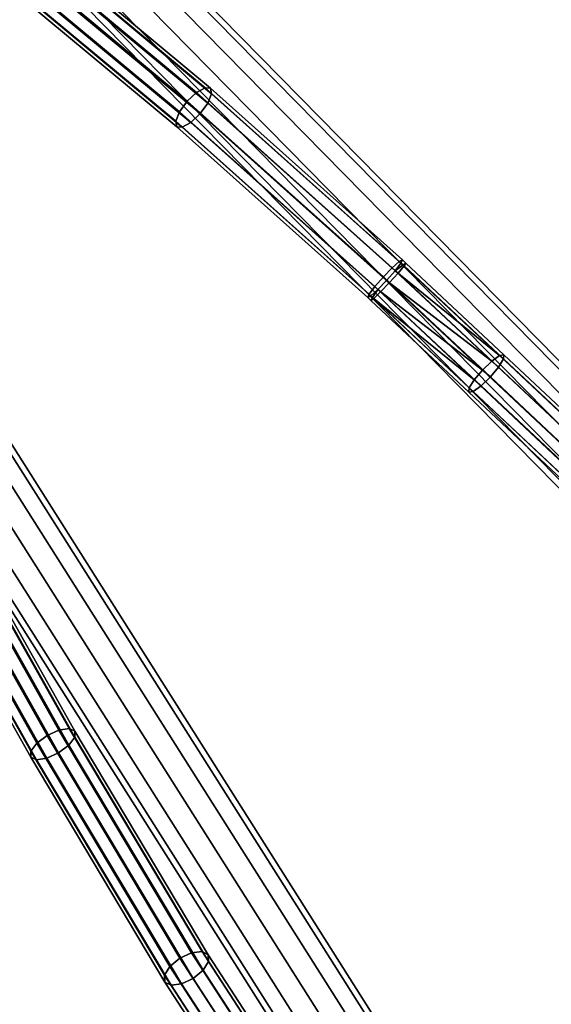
# Model space of a CAD drawing. Extents: x -43.1 to 43.1, y -41.3 to 41.3.
# Tile 331 of 656: x 7.5 to 10.7, y -14.8 to -8.8. Entities that reach past the tile are written whole.
import ezdxf

# ---------------------------------------------------------------- set-up
doc = ezdxf.new("R2010")
doc.units = 0
doc.layers.add('CABLE.1', color=18, linetype='CONTINUOUS')
doc.layers.add('METAL_BASE', color=254, linetype='CONTINUOUS')

msp = doc.modelspace()

# ---------------------------------------------------------------- linework, layer by layer
at = {"layer": 'CABLE.1'}
for points in [[(7.6283, -8.4502, 40.9529), (7.5685, -8.5008, 40.9346), (8.5288, -9.3021, 40.2174), (8.5851, -9.2486, 40.2381)], [(7.6907, -8.4299, 40.9999), (7.6283, -8.4502, 40.9529), (8.5851, -9.2486, 40.2381), (8.637, -9.2195, 40.2929)], [(7.7389, -8.4454, 41.0629), (7.6907, -8.4299, 40.9999), (8.637, -9.2195, 40.2929), (8.6704, -9.2225, 40.3671)], [(7.7602, -8.4925, 41.1252), (7.7389, -8.4454, 41.0629), (8.6704, -9.2225, 40.3671), (8.6764, -9.2568, 40.4409)], [(7.5685, -8.5008, 40.9346), (7.5274, -8.5683, 40.9499), (8.4829, -9.3656, 40.2363), (8.5288, -9.3021, 40.2174)], [(7.7487, -8.5587, 41.17), (7.7602, -8.4925, 41.1252), (8.6764, -9.2568, 40.4409), (8.6534, -9.3133, 40.4943)], [(7.5274, -8.5683, 40.9499), (7.5159, -8.6344, 40.9946), (8.46, -9.422, 40.2897), (8.4829, -9.3656, 40.2363)], [(7.7076, -8.6261, 41.1853), (7.7487, -8.5587, 41.17), (8.6534, -9.3133, 40.4943), (8.6076, -9.3767, 40.5132)], [(7.5159, -8.6344, 40.9946), (7.5372, -8.6815, 41.0569), (8.466, -9.4564, 40.3634), (8.46, -9.422, 40.2897)], [(7.6478, -8.6767, 41.167), (7.7076, -8.6261, 41.1853), (8.6076, -9.3767, 40.5132), (8.5512, -9.4302, 40.4925)], [(7.5372, -8.6815, 41.0569), (7.5855, -8.697, 41.12), (8.4994, -9.4594, 40.4376), (8.466, -9.4564, 40.3634)], [(7.5855, -8.697, 41.12), (7.6478, -8.6767, 41.167), (8.5512, -9.4302, 40.4925), (8.4994, -9.4594, 40.4376)], [(8.637, -9.2195, 40.2929), (8.5851, -9.2486, 40.2381), (9.7702, -10.3096, 39.9453), (9.8121, -10.2715, 40.0025)], [(8.6704, -9.2225, 40.3671), (8.637, -9.2195, 40.2929), (9.8121, -10.2715, 40.0025), (9.8309, -10.2615, 40.0803)], [(8.6764, -9.2568, 40.4409), (8.6704, -9.2225, 40.3671), (9.8309, -10.2615, 40.0803), (9.8216, -10.2821, 40.1578)], [(8.5851, -9.2486, 40.2381), (8.5288, -9.3021, 40.2174), (9.7165, -10.3655, 39.9239), (9.7702, -10.3096, 39.9453)], [(8.6534, -9.3133, 40.4943), (8.6764, -9.2568, 40.4409), (9.8216, -10.2821, 40.1578), (9.7868, -10.3279, 40.2143)], [(8.5288, -9.3021, 40.2174), (8.4829, -9.3656, 40.2363), (9.6653, -10.4242, 39.9441), (9.7165, -10.3655, 39.9239)], [(8.6076, -9.3767, 40.5132), (8.6534, -9.3133, 40.4943), (9.7868, -10.3279, 40.2143), (9.7356, -10.3866, 40.2345)], [(8.4829, -9.3656, 40.2363), (8.46, -9.422, 40.2897), (9.6305, -10.47, 40.0005), (9.6653, -10.4242, 39.9441)], [(8.5512, -9.4302, 40.4925), (8.6076, -9.3767, 40.5132), (9.7356, -10.3866, 40.2345), (9.6819, -10.4424, 40.2131)], [(8.46, -9.422, 40.2897), (8.466, -9.4564, 40.3634), (9.6212, -10.4906, 40.078), (9.6305, -10.47, 40.0005)], [(8.466, -9.4564, 40.3634), (8.4994, -9.4594, 40.4376), (9.64, -10.4805, 40.1558), (9.6212, -10.4906, 40.078)], [(8.4994, -9.4594, 40.4376), (8.5512, -9.4302, 40.4925), (9.6819, -10.4424, 40.2131), (9.64, -10.4805, 40.1558)], [(9.7702, -10.3096, 39.9453), (9.7165, -10.3655, 39.9239), (9.7531, -10.3995, 39.9239), (9.8051, -10.3421, 39.9453)], [(9.8121, -10.2715, 40.0025), (9.7702, -10.3096, 39.9453), (9.8051, -10.3421, 39.9453), (9.8413, -10.2988, 40.0026)], [(9.7868, -10.3279, 40.2143), (9.8216, -10.2821, 40.1578), (9.8343, -10.2939, 40.1579)], [(9.7868, -10.3279, 40.2143), (9.8343, -10.2939, 40.1579), (10.4194, -10.8412, 40.2454)], [(9.8413, -10.2988, 40.0026), (9.8051, -10.3421, 39.9453), (10.4133, -10.911, 40.0362), (10.4433, -10.8619, 40.0926)], [(9.8309, -10.2615, 40.0803), (9.8121, -10.2715, 40.0025), (9.8413, -10.2988, 40.0026), (9.852, -10.2811, 40.0804)], [(9.8216, -10.2821, 40.1578), (9.8309, -10.2615, 40.0803), (9.852, -10.2811, 40.0804), (9.8343, -10.2939, 40.1579)], [(9.8343, -10.2939, 40.1579), (9.852, -10.2811, 40.0804), (10.4455, -10.8363, 40.1692), (10.4194, -10.8412, 40.2454)], [(9.852, -10.2811, 40.0804), (9.8413, -10.2988, 40.0026), (10.4433, -10.8619, 40.0926), (10.4455, -10.8363, 40.1692)], [(9.7165, -10.3655, 39.9239), (9.6653, -10.4242, 39.9441), (9.6991, -10.4557, 39.9441), (9.7531, -10.3995, 39.9239)], [(9.7356, -10.3866, 40.2345), (9.7868, -10.3279, 40.2143), (10.3718, -10.8751, 40.3009)], [(9.8051, -10.3421, 39.9453), (9.7531, -10.3995, 39.9239), (10.3635, -10.9705, 40.0152), (10.4133, -10.911, 40.0362)], [(10.4194, -10.8412, 40.2454), (10.3718, -10.8751, 40.3009), (9.7868, -10.3279, 40.2143)], [(9.6653, -10.4242, 39.9441), (9.6305, -10.47, 40.0005), (9.6578, -10.4954, 40.0005), (9.6991, -10.4557, 39.9441)], [(9.6819, -10.4424, 40.2131), (9.7356, -10.3866, 40.2345), (10.3156, -10.9291, 40.3207)], [(9.7531, -10.3995, 39.9239), (9.6991, -10.4557, 39.9441), (10.3072, -11.0245, 40.035), (10.3635, -10.9705, 40.0152)], [(10.3718, -10.8751, 40.3009), (10.3156, -10.9291, 40.3207), (9.7356, -10.3866, 40.2345)], [(9.6305, -10.47, 40.0005), (9.6212, -10.4906, 40.078), (9.6401, -10.5082, 40.0779), (9.6578, -10.4954, 40.0005)], [(9.6212, -10.4906, 40.078), (9.64, -10.4805, 40.1558), (9.6508, -10.4906, 40.1558), (9.6401, -10.5082, 40.0779)], [(9.6819, -10.4424, 40.2131), (9.6508, -10.4906, 40.1558), (9.64, -10.4805, 40.1558)], [(9.6401, -10.5082, 40.0779), (9.6508, -10.4906, 40.1558), (10.2357, -11.0377, 40.2433), (10.2335, -11.0633, 40.1667)], [(9.6508, -10.4906, 40.1558), (9.6819, -10.4424, 40.2131), (10.2658, -10.9886, 40.2996)], [(10.2658, -10.9886, 40.2996), (10.2357, -11.0377, 40.2433), (9.6508, -10.4906, 40.1558)], [(9.6991, -10.4557, 39.9441), (9.6578, -10.4954, 40.0005), (10.2597, -11.0584, 40.0905), (10.3072, -11.0245, 40.035)], [(10.3156, -10.9291, 40.3207), (10.2658, -10.9886, 40.2996), (9.6819, -10.4424, 40.2131)], [(9.6578, -10.4954, 40.0005), (9.6401, -10.5082, 40.0779), (10.2335, -11.0633, 40.1667), (10.2597, -11.0584, 40.0905)], [(10.3718, -10.8751, 40.3009), (10.4194, -10.8412, 40.2454), (11.0057, -11.3923, 40.494), (10.9509, -11.4194, 40.5464)], [(10.4194, -10.8412, 40.2454), (10.4455, -10.8363, 40.1692), (11.0417, -11.3967, 40.422), (11.0057, -11.3923, 40.494)], [(10.4455, -10.8363, 40.1692), (10.4433, -10.8619, 40.0926), (11.0494, -11.4315, 40.3496), (11.0417, -11.3967, 40.422)], [(10.3156, -10.9291, 40.3207), (10.3718, -10.8751, 40.3009), (10.9509, -11.4194, 40.5464), (10.892, -11.4709, 40.5652)], [(10.4433, -10.8619, 40.0926), (10.4133, -10.911, 40.0362), (11.0265, -11.4874, 40.2963), (11.0494, -11.4315, 40.3496)], [(10.2658, -10.9886, 40.2996), (10.3156, -10.9291, 40.3207), (10.892, -11.4709, 40.5652), (10.8448, -11.5328, 40.5452)], [(10.4133, -10.911, 40.0362), (10.3635, -10.9705, 40.0152), (10.9793, -11.5494, 40.2763), (11.0265, -11.4874, 40.2963)], [(10.2357, -11.0377, 40.2433), (10.2658, -10.9886, 40.2996), (10.8448, -11.5328, 40.5452), (10.8219, -11.5887, 40.4919)], [(10.3072, -11.0245, 40.035), (10.2597, -11.0584, 40.0905), (10.8656, -11.628, 40.3475), (10.9204, -11.6008, 40.2951)], [(10.3635, -10.9705, 40.0152), (10.3072, -11.0245, 40.035), (10.9204, -11.6008, 40.2951), (10.9793, -11.5494, 40.2763)], [(10.2335, -11.0633, 40.1667), (10.2357, -11.0377, 40.2433), (10.8219, -11.5887, 40.4919), (10.8296, -11.6235, 40.4195)], [(10.2597, -11.0584, 40.0905), (10.2335, -11.0633, 40.1667), (10.8296, -11.6235, 40.4195), (10.8656, -11.628, 40.3475)], [(6.7797, -11.3803, 36.1889), (6.7091, -11.4145, 36.1711), (7.6816, -13.1426, 35.4736), (7.753, -13.11, 35.4908)], [(6.8376, -11.3637, 36.2424), (6.7797, -11.3803, 36.1889), (7.753, -13.11, 35.4908), (7.8146, -13.1, 35.5416)], [(6.8673, -11.3692, 36.3172), (6.8376, -11.3637, 36.2424), (7.8146, -13.1, 35.5416), (7.8499, -13.1154, 35.6124)], [(6.8608, -11.3953, 36.3933), (6.8673, -11.3692, 36.3172), (7.8499, -13.1154, 35.6124), (7.8494, -13.1521, 35.6842)], [(6.7091, -11.4145, 36.1711), (6.6448, -11.4572, 36.1937), (7.6195, -13.1892, 35.4947), (7.6816, -13.1426, 35.4736)], [(6.7556, -11.4777, 36.4728), (6.8199, -11.435, 36.4502), (7.8133, -13.2001, 35.7378), (7.7512, -13.2467, 35.7588)], [(6.8199, -11.435, 36.4502), (6.8608, -11.3953, 36.3933), (7.8494, -13.1521, 35.6842), (7.8133, -13.2001, 35.7378)], [(6.604, -11.4969, 36.2506), (6.5975, -11.523, 36.3267), (7.5828, -13.2739, 35.6201), (7.5833, -13.2372, 35.5483)], [(6.6448, -11.4572, 36.1937), (6.604, -11.4969, 36.2506), (7.5833, -13.2372, 35.5483), (7.6195, -13.1892, 35.4947)], [(6.6851, -11.5119, 36.455), (6.7556, -11.4777, 36.4728), (7.7512, -13.2467, 35.7588), (7.6798, -13.2793, 35.7417)], [(6.5975, -11.523, 36.3267), (6.6272, -11.5285, 36.4015), (7.6181, -13.2893, 35.6909), (7.5828, -13.2739, 35.6201)], [(6.6272, -11.5285, 36.4015), (6.6851, -11.5119, 36.455), (7.6798, -13.2793, 35.7417), (7.6181, -13.2893, 35.6909)], [(7.753, -13.11, 35.4908), (7.6816, -13.1426, 35.4736), (8.4847, -14.4912, 34.6416), (8.5558, -14.4579, 34.6591)], [(7.8146, -13.1, 35.5416), (7.753, -13.11, 35.4908), (8.5558, -14.4579, 34.6591), (8.6187, -14.45, 34.7086)], [(7.8499, -13.1154, 35.6124), (7.8146, -13.1, 35.5416), (8.6187, -14.45, 34.7086), (8.6565, -14.4695, 34.7768)], [(7.8494, -13.1521, 35.6842), (7.8499, -13.1154, 35.6124), (8.6565, -14.4695, 34.7768), (8.659, -14.5111, 34.8455)], [(7.6816, -13.1426, 35.4736), (7.6195, -13.1892, 35.4947), (8.4244, -14.5408, 34.6608), (8.4847, -14.4912, 34.6416)], [(7.8133, -13.2001, 35.7378), (7.8494, -13.1521, 35.6842), (8.659, -14.5111, 34.8455), (8.6257, -14.5638, 34.8963)], [(7.6195, -13.1892, 35.4947), (7.5833, -13.2372, 35.5483), (8.3911, -14.5934, 34.7116), (8.4244, -14.5408, 34.6608)], [(7.7512, -13.2467, 35.7588), (7.8133, -13.2001, 35.7378), (8.6257, -14.5638, 34.8963), (8.5654, -14.6134, 34.9155)], [(7.5833, -13.2372, 35.5483), (7.5828, -13.2739, 35.6201), (8.3937, -14.6351, 34.7803), (8.3911, -14.5934, 34.7116)], [(7.5828, -13.2739, 35.6201), (7.6181, -13.2893, 35.6909), (8.4314, -14.6545, 34.8486), (8.3937, -14.6351, 34.7803)], [(7.6181, -13.2893, 35.6909), (7.6798, -13.2793, 35.7417), (8.4943, -14.6466, 34.8981), (8.4314, -14.6545, 34.8486)], [(7.6798, -13.2793, 35.7417), (7.7512, -13.2467, 35.7588), (8.5654, -14.6134, 34.9155), (8.4943, -14.6466, 34.8981)], [(8.5558, -14.4579, 34.6591), (8.4847, -14.4912, 34.6416), (9.3858, -15.8805, 33.7502), (9.4552, -15.8447, 33.7692)], [(8.6187, -14.45, 34.7086), (8.5558, -14.4579, 34.6591), (9.4552, -15.8447, 33.7692), (9.5157, -15.8331, 33.8211)], [(8.6565, -14.4695, 34.7768), (8.6187, -14.45, 34.7086), (9.5157, -15.8331, 33.8211), (9.551, -15.8486, 33.8918)], [(8.659, -14.5111, 34.8455), (8.6565, -14.4695, 34.7768), (9.551, -15.8486, 33.8918), (9.5517, -15.8873, 33.9624)], [(8.4244, -14.5408, 34.6608), (8.3911, -14.5934, 34.7116), (9.2918, -15.9822, 33.8206), (9.3259, -15.9308, 33.769)], [(8.4847, -14.4912, 34.6416), (8.4244, -14.5408, 34.6608), (9.3259, -15.9308, 33.769), (9.3858, -15.8805, 33.7502)], [(8.6257, -14.5638, 34.8963), (8.659, -14.5111, 34.8455), (9.5517, -15.8873, 33.9624), (9.5175, -15.9386, 34.0141)], [(8.3911, -14.5934, 34.7116), (8.3937, -14.6351, 34.7803), (9.2924, -16.0208, 33.8913), (9.2918, -15.9822, 33.8206)], [(8.5654, -14.6134, 34.9155), (8.6257, -14.5638, 34.8963), (9.5175, -15.9386, 34.0141), (9.4577, -15.989, 34.0329)], [(8.3937, -14.6351, 34.7803), (8.4314, -14.6545, 34.8486), (9.3278, -16.0364, 33.962), (9.2924, -16.0208, 33.8913)], [(8.4314, -14.6545, 34.8486), (8.4943, -14.6466, 34.8981), (9.3882, -16.0247, 34.0138), (9.3278, -16.0364, 33.962)], [(8.4943, -14.6466, 34.8981), (8.5654, -14.6134, 34.9155), (9.4577, -15.989, 34.0329), (9.3882, -16.0247, 34.0138)]]:
    msp.add_3dface(points, dxfattribs=at)
at = {"layer": 'METAL_BASE'}
for points in [[(30.5036, -12.1924, 20.312), (30.4899, -12.2259, 20.447), (1.5684, -0.4328, 20.447), (1.582, -0.3993, 20.312)], [(30.4899, -12.2259, 20.1769), (30.5036, -12.1924, 20.312), (1.582, -0.3993, 20.312), (1.5684, -0.4328, 20.1769)], [(30.4899, -12.2259, 20.447), (30.4526, -12.3174, 20.5459), (1.531, -0.5244, 20.5459), (1.5684, -0.4328, 20.447)], [(30.4526, -12.3174, 20.0781), (30.4899, -12.2259, 20.1769), (1.5684, -0.4328, 20.1769), (1.531, -0.5244, 20.0781)], [(30.4526, -12.3174, 20.5459), (30.4016, -12.4425, 20.5821), (1.48, -0.6494, 20.5821), (1.531, -0.5244, 20.5459)], [(30.4016, -12.4425, 20.0419), (30.4526, -12.3174, 20.0781), (1.531, -0.5244, 20.0781), (1.48, -0.6494, 20.0419)], [(30.4016, -12.4425, 20.5821), (30.3506, -12.5675, 20.5459), (1.4291, -0.7745, 20.5459), (1.48, -0.6494, 20.5821)], [(30.3506, -12.5675, 20.0781), (30.4016, -12.4425, 20.0419), (1.48, -0.6494, 20.0419), (1.4291, -0.7745, 20.0781)], [(30.3506, -12.5675, 20.5459), (30.3133, -12.6591, 20.447), (1.3917, -0.866, 20.447), (1.4291, -0.7745, 20.5459)], [(30.3133, -12.6591, 20.1769), (30.3506, -12.5675, 20.0781), (1.4291, -0.7745, 20.0781), (1.3917, -0.866, 20.1769)], [(14.8224, -9.96, 11.6531), (14.7671, -10.042, 11.7519), (1.312, -0.9664, 11.7519), (1.3672, -0.8844, 11.6531)], [(14.7671, -10.042, 11.2841), (14.8224, -9.96, 11.3829), (1.3672, -0.8844, 11.3829), (1.312, -0.9664, 11.2841)], [(14.8427, -9.93, 11.518), (14.8224, -9.96, 11.6531), (1.3672, -0.8844, 11.6531), (1.3875, -0.8544, 11.518)], [(14.8224, -9.96, 11.3829), (14.8427, -9.93, 11.518), (1.3875, -0.8544, 11.518), (1.3672, -0.8844, 11.3829)], [(30.3133, -12.6591, 20.447), (30.2996, -12.6926, 20.312), (1.3781, -0.8995, 20.312), (1.3917, -0.866, 20.447)], [(30.2996, -12.6926, 20.312), (30.3133, -12.6591, 20.1769), (1.3917, -0.866, 20.1769), (1.3781, -0.8995, 20.312)], [(14.7671, -10.042, 11.7519), (14.6916, -10.154, 11.7881), (1.2364, -1.0783, 11.7881), (1.312, -0.9664, 11.7519)], [(14.6916, -10.154, 11.2479), (14.7671, -10.042, 11.2841), (1.312, -0.9664, 11.2841), (1.2364, -1.0783, 11.2479)], [(14.6916, -10.154, 11.7881), (14.6161, -10.2659, 11.7519), (1.1609, -1.1903, 11.7519), (1.2364, -1.0783, 11.7881)], [(14.6161, -10.2659, 11.2841), (14.6916, -10.154, 11.2479), (1.2364, -1.0783, 11.2479), (1.1609, -1.1903, 11.2841)], [(12.565, -12.6898, 47.518), (12.5391, -12.7152, 47.6531), (1.1635, -1.1392, 47.6531), (1.1893, -1.1139, 47.518)], [(12.5391, -12.7152, 47.3829), (12.565, -12.6898, 47.518), (1.1893, -1.1139, 47.518), (1.1635, -1.1392, 47.3829)], [(12.5391, -12.7152, 47.6531), (12.4686, -12.7845, 47.7519), (1.093, -1.2085, 47.7519), (1.1635, -1.1392, 47.6531)], [(12.4686, -12.7845, 47.2841), (12.5391, -12.7152, 47.3829), (1.1635, -1.1392, 47.3829), (1.093, -1.2085, 47.2841)], [(14.6161, -10.2659, 11.7519), (14.5608, -10.3479, 11.6531), (1.1056, -1.2723, 11.6531), (1.1609, -1.1903, 11.7519)], [(14.5608, -10.3479, 11.3829), (14.6161, -10.2659, 11.2841), (1.1609, -1.1903, 11.2841), (1.1056, -1.2723, 11.3829)], [(12.4686, -12.7845, 47.7519), (12.3723, -12.8792, 47.7881), (0.9966, -1.3032, 47.7881), (1.093, -1.2085, 47.7519)], [(12.3723, -12.8792, 47.2479), (12.4686, -12.7845, 47.2841), (1.093, -1.2085, 47.2841), (0.9966, -1.3032, 47.2479)], [(17.7533, -27.6395, 39.312), (17.7227, -27.6588, 39.447), (1.0255, -1.2631, 39.447), (1.0561, -1.2438, 39.312)], [(17.7227, -27.6588, 39.1769), (17.7533, -27.6395, 39.312), (1.0561, -1.2438, 39.312), (1.0255, -1.2631, 39.1769)], [(12.3723, -12.8792, 47.7881), (12.276, -12.9738, 47.7519), (0.9003, -1.3979, 47.7519), (0.9966, -1.3032, 47.7881)], [(12.276, -12.9738, 47.2841), (12.3723, -12.8792, 47.2479), (0.9966, -1.3032, 47.2479), (0.9003, -1.3979, 47.2841)], [(17.7227, -27.6588, 39.447), (17.6391, -27.7117, 39.5459), (0.9419, -1.316, 39.5459), (1.0255, -1.2631, 39.447)], [(17.6391, -27.7117, 39.0781), (17.7227, -27.6588, 39.1769), (1.0255, -1.2631, 39.1769), (0.9419, -1.316, 39.0781)], [(14.5608, -10.3479, 11.6531), (14.5406, -10.3779, 11.518), (1.0854, -1.3023, 11.518), (1.1056, -1.2723, 11.6531)], [(14.5406, -10.3779, 11.518), (14.5608, -10.3479, 11.3829), (1.1056, -1.2723, 11.3829), (1.0854, -1.3023, 11.518)], [(17.6391, -27.7117, 39.5459), (17.525, -27.7839, 39.5821), (0.8278, -1.3882, 39.5821), (0.9419, -1.316, 39.5459)], [(17.525, -27.7839, 39.0419), (17.6391, -27.7117, 39.0781), (0.9419, -1.316, 39.0781), (0.8278, -1.3882, 39.0419)], [(17.525, -27.7839, 39.5821), (17.4109, -27.8561, 39.5459), (0.7137, -1.4604, 39.5459), (0.8278, -1.3882, 39.5821)], [(17.4109, -27.8561, 39.0781), (17.525, -27.7839, 39.0419), (0.8278, -1.3882, 39.0419), (0.7137, -1.4604, 39.0781)], [(12.276, -12.9738, 47.7519), (12.2055, -13.0431, 47.6531), (0.8298, -1.4672, 47.6531), (0.9003, -1.3979, 47.7519)], [(12.2055, -13.0431, 47.3829), (12.276, -12.9738, 47.2841), (0.9003, -1.3979, 47.2841), (0.8298, -1.4672, 47.3829)], [(14.1247, -39.4546, 30.3399), (13.9974, -39.4997, 30.3761), (0.5494, -1.5238, 30.3761), (0.6767, -1.4787, 30.3399)], [(13.9974, -39.4997, 29.8358), (14.1247, -39.4546, 29.872), (0.6767, -1.4787, 29.872), (0.5494, -1.5238, 29.8358)], [(17.4109, -27.8561, 39.5459), (17.3273, -27.909, 39.447), (0.6301, -1.5132, 39.447), (0.7137, -1.4604, 39.5459)], [(17.3273, -27.909, 39.1769), (17.4109, -27.8561, 39.0781), (0.7137, -1.4604, 39.0781), (0.6301, -1.5132, 39.1769)], [(14.2179, -39.4216, 30.241), (14.1247, -39.4546, 30.3399), (0.6767, -1.4787, 30.3399), (0.7699, -1.4457, 30.241)], [(14.1247, -39.4546, 29.872), (14.2179, -39.4216, 29.9709), (0.7699, -1.4457, 29.9709), (0.6767, -1.4787, 29.872)], [(14.252, -39.4095, 30.106), (14.2179, -39.4216, 30.241), (0.7699, -1.4457, 30.241), (0.8041, -1.4336, 30.106)], [(14.2179, -39.4216, 29.9709), (14.252, -39.4095, 30.106), (0.8041, -1.4336, 30.106), (0.7699, -1.4457, 29.9709)], [(12.2055, -13.0431, 47.6531), (12.1796, -13.0685, 47.518), (0.804, -1.4925, 47.518), (0.8298, -1.4672, 47.6531)], [(12.1796, -13.0685, 47.518), (12.2055, -13.0431, 47.3829), (0.8298, -1.4672, 47.3829), (0.804, -1.4925, 47.518)], [(13.9974, -39.4997, 30.3761), (13.8701, -39.5447, 30.3399), (0.4221, -1.5689, 30.3399), (0.5494, -1.5238, 30.3761)], [(13.8701, -39.5447, 29.872), (13.9974, -39.4997, 29.8358), (0.5494, -1.5238, 29.8358), (0.4221, -1.5689, 29.872)], [(17.3273, -27.909, 39.447), (17.2967, -27.9283, 39.312), (0.5995, -1.5326, 39.312), (0.6301, -1.5132, 39.447)], [(17.2967, -27.9283, 39.312), (17.3273, -27.909, 39.1769), (0.6301, -1.5132, 39.1769), (0.5995, -1.5326, 39.312)], [(13.7769, -39.5777, 30.241), (13.7428, -39.5898, 30.106), (0.2948, -1.6139, 30.106), (0.3289, -1.6019, 30.241)], [(13.7428, -39.5898, 30.106), (13.7769, -39.5777, 29.9709), (0.3289, -1.6019, 29.9709), (0.2948, -1.6139, 30.106)], [(13.8701, -39.5447, 30.3399), (13.7769, -39.5777, 30.241), (0.3289, -1.6019, 30.241), (0.4221, -1.5689, 30.3399)], [(13.7769, -39.5777, 29.9709), (13.8701, -39.5447, 29.872), (0.4221, -1.5689, 29.872), (0.3289, -1.6019, 29.9709)]]:
    msp.add_3dface(points, dxfattribs=at)

doc.saveas('drawing.dxf')
